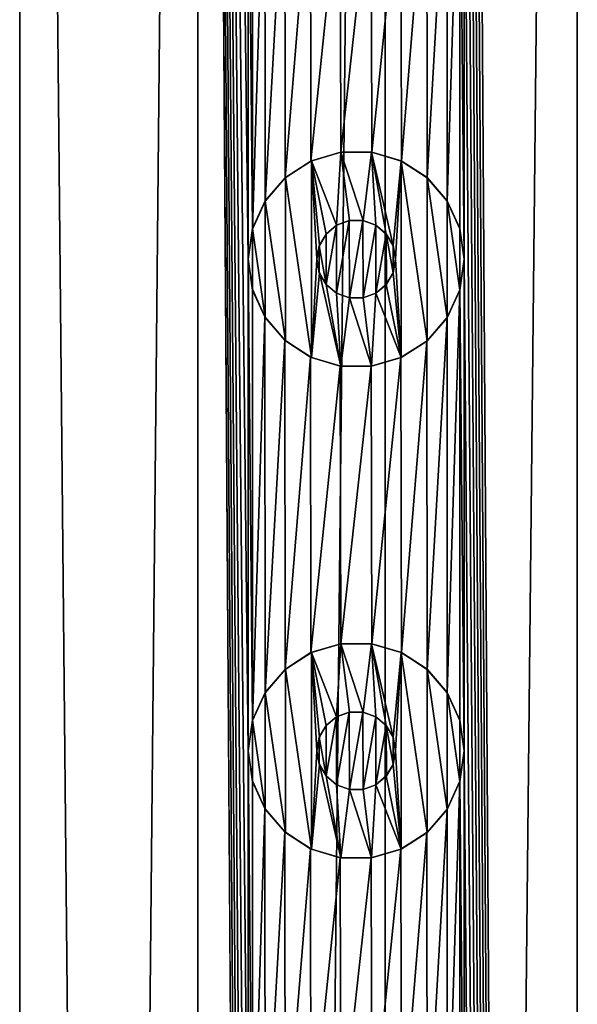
# Model space of a CAD drawing. Header units: millimetres. Extents: x -147 to 148, y -145 to 204.
# Tile 551 of 571: x -90.67 to -85, y 153.92 to 163.94. Entities that reach past the tile are written whole.
import ezdxf

# ---------------------------------------------------------------- set-up
doc = ezdxf.new("R2010")
doc.units = ezdxf.units.MM
doc.header["$LTSCALE"] = 26.699852
for name, color, linetype in [('1556', 7, 'CONTINUOUS'), ('1557', 7, 'CONTINUOUS'), ('1641', 7, 'CONTINUOUS'), ('1642', 7, 'CONTINUOUS'), ('1643', 7, 'CONTINUOUS'), ('1644', 7, 'CONTINUOUS'), ('1645', 7, 'CONTINUOUS'), ('1646', 7, 'CONTINUOUS'), ('1647', 7, 'CONTINUOUS'), ('1648', 7, 'CONTINUOUS'), ('1649', 7, 'CONTINUOUS'), ('1650', 7, 'CONTINUOUS')]:
    doc.layers.add(name, color=color, linetype=linetype)

msp = doc.modelspace()

# ---------------------------------------------------------------- linework, layer by layer
at = {"layer": '1556', "color": 7, "linetype": 'CONTINUOUS', "true_color": 0xd8d8d8}
for points in [[(-90.675, 203.7, 112.038), (-91.15, 191.5, 111.782), (-90.675, 17.3, 112.038), (-90.675, 203.7, 112.038)], [(-88.863, 203.7, 112.788), (-90.675, 203.7, 112.038), (-88.863, 17.3, 112.788), (-88.863, 203.7, 112.788)], [(-88.863, 17.3, 112.788), (-90.675, 203.7, 112.038), (-90.675, 17.3, 112.038), (-88.863, 17.3, 112.788)], [(-88.35, 161.5, 112.943), (-88.35, 166.5, 112.943), (-88.863, 203.7, 112.788), (-88.35, 161.5, 112.943)], [(-88.35, 156.5, 112.943), (-88.35, 161.5, 112.943), (-88.863, 203.7, 112.788), (-88.35, 156.5, 112.943)], [(-88.35, 151.5, 112.943), (-88.35, 156.5, 112.943), (-88.863, 203.7, 112.788), (-88.35, 151.5, 112.943)], [(-88.35, 146.5, 112.943), (-88.35, 151.5, 112.943), (-88.863, 203.7, 112.788), (-88.35, 146.5, 112.943)], [(-88.35, 141.5, 112.943), (-88.35, 146.5, 112.943), (-88.863, 203.7, 112.788), (-88.35, 141.5, 112.943)], [(-88.35, 136.5, 112.943), (-88.35, 141.5, 112.943), (-88.863, 203.7, 112.788), (-88.35, 136.5, 112.943)], [(-88.35, 131.5, 112.943), (-88.35, 136.5, 112.943), (-88.863, 203.7, 112.788), (-88.35, 131.5, 112.943)], [(-88.35, 126.5, 112.943), (-88.35, 131.5, 112.943), (-88.863, 203.7, 112.788), (-88.35, 126.5, 112.943)], [(-88.35, 126.5, 112.943), (-88.863, 203.7, 112.788), (-88.863, 17.3, 112.788), (-88.35, 126.5, 112.943)], [(-85, 203.7, 113.4), (-86.15, 191.5, 113.347), (-85, 17.3, 113.4), (-85, 203.7, 113.4)], [(-83.045, 17.3, 113.246), (-85, 203.7, 113.4), (-85, 17.3, 113.4), (-83.045, 17.3, 113.246)], [(-86.15, 191.5, 113.347), (-86.15, 186.5, 113.347), (-85, 17.3, 113.4), (-86.15, 191.5, 113.347)], [(-86.15, 186.5, 113.347), (-86.15, 181.5, 113.347), (-85, 17.3, 113.4), (-86.15, 186.5, 113.347)], [(-86.15, 181.5, 113.347), (-86.15, 176.5, 113.347), (-85, 17.3, 113.4), (-86.15, 181.5, 113.347)], [(-86.15, 176.5, 113.347), (-86.15, 171.5, 113.347), (-85, 17.3, 113.4), (-86.15, 176.5, 113.347)], [(-86.15, 171.5, 113.347), (-86.15, 166.5, 113.347), (-85, 17.3, 113.4), (-86.15, 171.5, 113.347)], [(-88.307, 166.195, 112.955), (-88.35, 166.5, 112.943), (-88.306, 161.807, 112.955), (-88.307, 166.195, 112.955)], [(-88.35, 166.5, 112.943), (-88.35, 161.5, 112.943), (-88.306, 161.807, 112.955), (-88.35, 166.5, 112.943)], [(-86.15, 166.5, 113.347), (-86.195, 166.19, 113.343), (-86.15, 161.5, 113.347), (-86.15, 166.5, 113.347)], [(-86.15, 166.5, 113.347), (-86.15, 161.5, 113.347), (-85, 17.3, 113.4), (-86.15, 166.5, 113.347)], [(-88.18, 165.913, 112.989), (-88.307, 166.195, 112.955), (-88.306, 161.807, 112.955), (-88.18, 165.913, 112.989)], [(-86.195, 166.19, 113.343), (-86.326, 165.904, 113.329), (-86.323, 162.091, 113.33), (-86.195, 166.19, 113.343)], [(-86.194, 161.808, 113.343), (-86.195, 166.19, 113.343), (-86.323, 162.091, 113.33), (-86.194, 161.808, 113.343)], [(-86.15, 161.5, 113.347), (-86.195, 166.19, 113.343), (-86.194, 161.808, 113.343), (-86.15, 161.5, 113.347)], [(-88.177, 162.091, 112.99), (-88.18, 165.913, 112.989), (-88.306, 161.807, 112.955), (-88.177, 162.091, 112.99)], [(-87.978, 165.676, 113.04), (-88.18, 165.913, 112.989), (-88.177, 162.091, 112.99), (-87.978, 165.676, 113.04)], [(-86.326, 165.904, 113.329), (-86.531, 165.667, 113.306), (-86.527, 162.328, 113.306), (-86.326, 165.904, 113.329)], [(-86.323, 162.091, 113.33), (-86.326, 165.904, 113.329), (-86.527, 162.328, 113.306), (-86.323, 162.091, 113.33)], [(-87.974, 162.328, 113.041), (-87.978, 165.676, 113.04), (-88.177, 162.091, 112.99), (-87.974, 162.328, 113.041)], [(-87.716, 165.504, 113.101), (-87.978, 165.676, 113.04), (-87.974, 162.328, 113.041), (-87.716, 165.504, 113.101)], [(-86.531, 165.667, 113.306), (-86.795, 165.499, 113.27), (-86.79, 162.499, 113.271), (-86.531, 165.667, 113.306)], [(-86.527, 162.328, 113.306), (-86.531, 165.667, 113.306), (-86.79, 162.499, 113.271), (-86.527, 162.328, 113.306)], [(-87.711, 162.498, 113.103), (-87.716, 165.504, 113.101), (-87.974, 162.328, 113.041), (-87.711, 162.498, 113.103)], [(-87.415, 165.412, 113.165), (-87.716, 165.504, 113.101), (-87.711, 162.498, 113.103), (-87.415, 165.412, 113.165)], [(-86.795, 165.499, 113.27), (-87.097, 165.411, 113.223), (-87.09, 162.588, 113.224), (-86.795, 165.499, 113.27)], [(-86.79, 162.499, 113.271), (-86.795, 165.499, 113.27), (-87.09, 162.588, 113.224), (-86.79, 162.499, 113.271)], [(-87.407, 162.589, 113.166), (-87.415, 165.412, 113.165), (-87.711, 162.498, 113.103), (-87.407, 162.589, 113.166)], [(-87.097, 165.411, 113.223), (-87.415, 165.412, 113.165), (-87.407, 162.589, 113.166), (-87.097, 165.411, 113.223)], [(-87.09, 162.588, 113.224), (-87.097, 165.411, 113.223), (-87.407, 162.589, 113.166), (-87.09, 162.588, 113.224)], [(-88.307, 161.195, 112.955), (-88.35, 161.5, 112.943), (-88.306, 156.807, 112.955), (-88.307, 161.195, 112.955)], [(-88.35, 161.5, 112.943), (-88.35, 156.5, 112.943), (-88.306, 156.807, 112.955), (-88.35, 161.5, 112.943)], [(-86.15, 161.5, 113.347), (-86.195, 161.19, 113.343), (-86.15, 156.5, 113.347), (-86.15, 161.5, 113.347)], [(-86.15, 161.5, 113.347), (-86.15, 156.5, 113.347), (-85, 17.3, 113.4), (-86.15, 161.5, 113.347)], [(-88.18, 160.913, 112.989), (-88.307, 161.195, 112.955), (-88.306, 156.807, 112.955), (-88.18, 160.913, 112.989)], [(-86.195, 161.19, 113.343), (-86.326, 160.904, 113.329), (-86.323, 157.091, 113.33), (-86.195, 161.19, 113.343)], [(-86.194, 156.808, 113.343), (-86.195, 161.19, 113.343), (-86.323, 157.091, 113.33), (-86.194, 156.808, 113.343)], [(-86.15, 156.5, 113.347), (-86.195, 161.19, 113.343), (-86.194, 156.808, 113.343), (-86.15, 156.5, 113.347)], [(-88.177, 157.091, 112.99), (-88.18, 160.913, 112.989), (-88.306, 156.807, 112.955), (-88.177, 157.091, 112.99)], [(-87.978, 160.676, 113.04), (-88.18, 160.913, 112.989), (-88.177, 157.091, 112.99), (-87.978, 160.676, 113.04)], [(-86.326, 160.904, 113.329), (-86.531, 160.667, 113.306), (-86.527, 157.328, 113.306), (-86.326, 160.904, 113.329)], [(-86.323, 157.091, 113.33), (-86.326, 160.904, 113.329), (-86.527, 157.328, 113.306), (-86.323, 157.091, 113.33)], [(-87.974, 157.328, 113.041), (-87.978, 160.676, 113.04), (-88.177, 157.091, 112.99), (-87.974, 157.328, 113.041)], [(-87.716, 160.504, 113.101), (-87.978, 160.676, 113.04), (-87.974, 157.328, 113.041), (-87.716, 160.504, 113.101)], [(-86.531, 160.667, 113.306), (-86.795, 160.499, 113.27), (-86.79, 157.499, 113.271), (-86.531, 160.667, 113.306)], [(-86.527, 157.328, 113.306), (-86.531, 160.667, 113.306), (-86.79, 157.499, 113.271), (-86.527, 157.328, 113.306)], [(-87.711, 157.498, 113.103), (-87.716, 160.504, 113.101), (-87.974, 157.328, 113.041), (-87.711, 157.498, 113.103)], [(-87.415, 160.412, 113.165), (-87.716, 160.504, 113.101), (-87.711, 157.498, 113.103), (-87.415, 160.412, 113.165)], [(-86.795, 160.499, 113.27), (-87.097, 160.411, 113.223), (-87.09, 157.588, 113.224), (-86.795, 160.499, 113.27)], [(-86.79, 157.499, 113.271), (-86.795, 160.499, 113.27), (-87.09, 157.588, 113.224), (-86.79, 157.499, 113.271)], [(-87.407, 157.589, 113.166), (-87.415, 160.412, 113.165), (-87.711, 157.498, 113.103), (-87.407, 157.589, 113.166)], [(-87.097, 160.411, 113.223), (-87.415, 160.412, 113.165), (-87.407, 157.589, 113.166), (-87.097, 160.411, 113.223)], [(-87.09, 157.588, 113.224), (-87.097, 160.411, 113.223), (-87.407, 157.589, 113.166), (-87.09, 157.588, 113.224)], [(-88.307, 156.195, 112.955), (-88.35, 156.5, 112.943), (-88.306, 151.807, 112.955), (-88.307, 156.195, 112.955)], [(-88.35, 156.5, 112.943), (-88.35, 151.5, 112.943), (-88.306, 151.807, 112.955), (-88.35, 156.5, 112.943)], [(-86.15, 156.5, 113.347), (-86.195, 156.19, 113.343), (-86.15, 151.5, 113.347), (-86.15, 156.5, 113.347)], [(-86.15, 156.5, 113.347), (-86.15, 151.5, 113.347), (-85, 17.3, 113.4), (-86.15, 156.5, 113.347)], [(-88.18, 155.913, 112.989), (-88.307, 156.195, 112.955), (-88.306, 151.807, 112.955), (-88.18, 155.913, 112.989)], [(-86.195, 156.19, 113.343), (-86.326, 155.904, 113.329), (-86.323, 152.091, 113.33), (-86.195, 156.19, 113.343)], [(-86.194, 151.808, 113.343), (-86.195, 156.19, 113.343), (-86.323, 152.091, 113.33), (-86.194, 151.808, 113.343)], [(-86.15, 151.5, 113.347), (-86.195, 156.19, 113.343), (-86.194, 151.808, 113.343), (-86.15, 151.5, 113.347)], [(-88.177, 152.091, 112.99), (-88.18, 155.913, 112.989), (-88.306, 151.807, 112.955), (-88.177, 152.091, 112.99)], [(-87.978, 155.676, 113.04), (-88.18, 155.913, 112.989), (-88.177, 152.091, 112.99), (-87.978, 155.676, 113.04)], [(-86.326, 155.904, 113.329), (-86.531, 155.667, 113.306), (-86.527, 152.328, 113.306), (-86.326, 155.904, 113.329)], [(-86.323, 152.091, 113.33), (-86.326, 155.904, 113.329), (-86.527, 152.328, 113.306), (-86.323, 152.091, 113.33)], [(-87.974, 152.328, 113.041), (-87.978, 155.676, 113.04), (-88.177, 152.091, 112.99), (-87.974, 152.328, 113.041)], [(-87.716, 155.504, 113.101), (-87.978, 155.676, 113.04), (-87.974, 152.328, 113.041), (-87.716, 155.504, 113.101)], [(-86.531, 155.667, 113.306), (-86.795, 155.499, 113.27), (-86.79, 152.499, 113.271), (-86.531, 155.667, 113.306)], [(-86.527, 152.328, 113.306), (-86.531, 155.667, 113.306), (-86.79, 152.499, 113.271), (-86.527, 152.328, 113.306)], [(-87.711, 152.498, 113.103), (-87.716, 155.504, 113.101), (-87.974, 152.328, 113.041), (-87.711, 152.498, 113.103)], [(-87.415, 155.412, 113.165), (-87.716, 155.504, 113.101), (-87.711, 152.498, 113.103), (-87.415, 155.412, 113.165)], [(-86.795, 155.499, 113.27), (-87.097, 155.411, 113.223), (-87.09, 152.588, 113.224), (-86.795, 155.499, 113.27)], [(-86.79, 152.499, 113.271), (-86.795, 155.499, 113.27), (-87.09, 152.588, 113.224), (-86.79, 152.499, 113.271)], [(-87.407, 152.589, 113.166), (-87.415, 155.412, 113.165), (-87.711, 152.498, 113.103), (-87.407, 152.589, 113.166)], [(-87.097, 155.411, 113.223), (-87.415, 155.412, 113.165), (-87.407, 152.589, 113.166), (-87.097, 155.411, 113.223)], [(-87.09, 152.588, 113.224), (-87.097, 155.411, 113.223), (-87.407, 152.589, 113.166), (-87.09, 152.588, 113.224)]]:
    msp.add_3dface(points, dxfattribs=at)
at = {"layer": '1557', "color": 7, "linetype": 'CONTINUOUS', "true_color": 0xd8d8d8}
for points in [[(-92.347, 203.7, 90.787), (-90.675, 203.7, 89.762), (-92.347, 17.3, 90.787), (-92.347, 203.7, 90.787)], [(-92.347, 17.3, 90.787), (-90.675, 203.7, 89.762), (-90.675, 17.3, 89.762), (-92.347, 17.3, 90.787)], [(-90.675, 203.7, 89.762), (-88.863, 203.7, 89.012), (-90.675, 17.3, 89.762), (-90.675, 203.7, 89.762)], [(-90.675, 17.3, 89.762), (-88.863, 203.7, 89.012), (-88.863, 17.3, 89.012), (-90.675, 17.3, 89.762)], [(-88.863, 203.7, 89.012), (-86.955, 203.7, 88.554), (-88.863, 17.3, 89.012), (-88.863, 203.7, 89.012)], [(-88.863, 17.3, 89.012), (-86.955, 203.7, 88.554), (-86.955, 17.3, 88.554), (-88.863, 17.3, 89.012)], [(-86.955, 203.7, 88.554), (-85, 203.7, 88.4), (-86.955, 17.3, 88.554), (-86.955, 203.7, 88.554)], [(-86.955, 17.3, 88.554), (-85, 203.7, 88.4), (-85, 17.3, 88.4), (-86.955, 17.3, 88.554)], [(-87.322, 161.893, 113.183), (-87.452, 161.845, 113.157), (-87.45, 161.154, 113.157), (-87.322, 161.893, 113.183)], [(-87.319, 161.106, 113.183), (-87.322, 161.893, 113.183), (-87.45, 161.154, 113.157), (-87.319, 161.106, 113.183)], [(-87.182, 161.894, 113.208), (-87.322, 161.893, 113.183), (-87.319, 161.106, 113.183), (-87.182, 161.894, 113.208)], [(-87.179, 161.106, 113.209), (-87.182, 161.894, 113.208), (-87.319, 161.106, 113.183), (-87.179, 161.106, 113.209)], [(-87.05, 161.846, 113.231), (-87.182, 161.894, 113.208), (-87.179, 161.106, 113.209), (-87.05, 161.846, 113.231)], [(-87.557, 161.756, 113.136), (-87.626, 161.637, 113.121), (-87.557, 161.244, 113.136), (-87.557, 161.756, 113.136)], [(-87.452, 161.845, 113.157), (-87.557, 161.756, 113.136), (-87.557, 161.244, 113.136), (-87.452, 161.845, 113.157)], [(-87.45, 161.154, 113.157), (-87.452, 161.845, 113.157), (-87.557, 161.244, 113.136), (-87.45, 161.154, 113.157)], [(-87.049, 161.155, 113.231), (-87.05, 161.846, 113.231), (-87.179, 161.106, 113.209), (-87.049, 161.155, 113.231)], [(-86.944, 161.757, 113.248), (-87.05, 161.846, 113.231), (-87.049, 161.155, 113.231), (-86.944, 161.757, 113.248)], [(-86.943, 161.244, 113.248), (-86.944, 161.757, 113.248), (-87.049, 161.155, 113.231), (-86.943, 161.244, 113.248)], [(-86.874, 161.637, 113.259), (-86.944, 161.757, 113.248), (-86.874, 161.363, 113.259), (-86.874, 161.637, 113.259)], [(-86.874, 161.363, 113.259), (-86.944, 161.757, 113.248), (-86.943, 161.244, 113.248), (-86.874, 161.363, 113.259)], [(-87.626, 161.637, 113.121), (-87.65, 161.5, 113.116), (-87.626, 161.363, 113.121), (-87.626, 161.637, 113.121)], [(-87.557, 161.244, 113.136), (-87.626, 161.637, 113.121), (-87.626, 161.363, 113.121), (-87.557, 161.244, 113.136)], [(-86.85, 161.5, 113.262), (-86.874, 161.637, 113.259), (-86.874, 161.363, 113.259), (-86.85, 161.5, 113.262)], [(-87.322, 156.893, 113.183), (-87.452, 156.845, 113.157), (-87.45, 156.154, 113.157), (-87.322, 156.893, 113.183)], [(-87.319, 156.106, 113.183), (-87.322, 156.893, 113.183), (-87.45, 156.154, 113.157), (-87.319, 156.106, 113.183)], [(-87.182, 156.894, 113.208), (-87.322, 156.893, 113.183), (-87.319, 156.106, 113.183), (-87.182, 156.894, 113.208)], [(-87.179, 156.106, 113.209), (-87.182, 156.894, 113.208), (-87.319, 156.106, 113.183), (-87.179, 156.106, 113.209)], [(-87.05, 156.846, 113.231), (-87.182, 156.894, 113.208), (-87.179, 156.106, 113.209), (-87.05, 156.846, 113.231)], [(-87.557, 156.756, 113.136), (-87.626, 156.637, 113.121), (-87.557, 156.244, 113.136), (-87.557, 156.756, 113.136)], [(-87.452, 156.845, 113.157), (-87.557, 156.756, 113.136), (-87.557, 156.244, 113.136), (-87.452, 156.845, 113.157)], [(-87.45, 156.154, 113.157), (-87.452, 156.845, 113.157), (-87.557, 156.244, 113.136), (-87.45, 156.154, 113.157)], [(-87.049, 156.155, 113.231), (-87.05, 156.846, 113.231), (-87.179, 156.106, 113.209), (-87.049, 156.155, 113.231)], [(-86.944, 156.757, 113.248), (-87.05, 156.846, 113.231), (-87.049, 156.155, 113.231), (-86.944, 156.757, 113.248)], [(-86.943, 156.244, 113.248), (-86.944, 156.757, 113.248), (-87.049, 156.155, 113.231), (-86.943, 156.244, 113.248)], [(-86.874, 156.637, 113.259), (-86.944, 156.757, 113.248), (-86.874, 156.363, 113.259), (-86.874, 156.637, 113.259)], [(-86.874, 156.363, 113.259), (-86.944, 156.757, 113.248), (-86.943, 156.244, 113.248), (-86.874, 156.363, 113.259)], [(-87.626, 156.637, 113.121), (-87.65, 156.5, 113.116), (-87.626, 156.363, 113.121), (-87.626, 156.637, 113.121)], [(-87.557, 156.244, 113.136), (-87.626, 156.637, 113.121), (-87.626, 156.363, 113.121), (-87.557, 156.244, 113.136)], [(-86.85, 156.5, 113.262), (-86.874, 156.637, 113.259), (-86.874, 156.363, 113.259), (-86.85, 156.5, 113.262)]]:
    msp.add_3dface(points, dxfattribs=at)
at = {"layer": '1641', "color": 7, "linetype": 'CONTINUOUS', "true_color": 0xd8d8d8}
for points in [[(-87.406, 162.588, 114.4), (-87.706, 162.501, 114.4), (-87.45, 161.846, 114.4), (-87.406, 162.588, 114.4)], [(-87.319, 161.894, 114.4), (-87.406, 162.588, 114.4), (-87.45, 161.846, 114.4), (-87.319, 161.894, 114.4)], [(-87.094, 162.588, 114.4), (-87.406, 162.588, 114.4), (-87.181, 161.894, 114.4), (-87.094, 162.588, 114.4)], [(-87.181, 161.894, 114.4), (-87.406, 162.588, 114.4), (-87.319, 161.894, 114.4), (-87.181, 161.894, 114.4)], [(-87.05, 161.846, 114.4), (-87.094, 162.588, 114.4), (-87.181, 161.894, 114.4), (-87.05, 161.846, 114.4)], [(-86.794, 162.501, 114.4), (-87.094, 162.588, 114.4), (-86.875, 161.639, 114.4), (-86.794, 162.501, 114.4)], [(-86.875, 161.639, 114.4), (-87.094, 162.588, 114.4), (-86.944, 161.756, 114.4), (-86.875, 161.639, 114.4)], [(-86.944, 161.756, 114.4), (-87.094, 162.588, 114.4), (-87.05, 161.846, 114.4), (-86.944, 161.756, 114.4)], [(-87.706, 162.501, 114.4), (-87.971, 162.33, 114.4), (-87.706, 160.499, 114.4), (-87.706, 162.501, 114.4)], [(-87.706, 162.501, 114.4), (-87.706, 160.499, 114.4), (-87.65, 161.5, 114.4), (-87.706, 162.501, 114.4)], [(-87.706, 162.501, 114.4), (-87.65, 161.5, 114.4), (-87.625, 161.639, 114.4), (-87.706, 162.501, 114.4)], [(-87.45, 161.846, 114.4), (-87.706, 162.501, 114.4), (-87.556, 161.756, 114.4), (-87.45, 161.846, 114.4)], [(-87.556, 161.756, 114.4), (-87.706, 162.501, 114.4), (-87.625, 161.639, 114.4), (-87.556, 161.756, 114.4)], [(-86.85, 161.5, 114.4), (-86.794, 162.501, 114.4), (-86.875, 161.639, 114.4), (-86.85, 161.5, 114.4)], [(-86.794, 160.499, 114.4), (-86.794, 162.501, 114.4), (-86.85, 161.5, 114.4), (-86.794, 160.499, 114.4)], [(-86.529, 162.33, 114.4), (-86.794, 162.501, 114.4), (-86.529, 160.67, 114.4), (-86.529, 162.33, 114.4)], [(-86.529, 160.67, 114.4), (-86.794, 162.501, 114.4), (-86.794, 160.499, 114.4), (-86.529, 160.67, 114.4)], [(-87.971, 162.33, 114.4), (-88.175, 162.094, 114.4), (-87.971, 160.67, 114.4), (-87.971, 162.33, 114.4)], [(-87.706, 160.499, 114.4), (-87.971, 162.33, 114.4), (-87.971, 160.67, 114.4), (-87.706, 160.499, 114.4)], [(-86.325, 162.094, 114.4), (-86.529, 162.33, 114.4), (-86.325, 160.906, 114.4), (-86.325, 162.094, 114.4)], [(-86.325, 160.906, 114.4), (-86.529, 162.33, 114.4), (-86.529, 160.67, 114.4), (-86.325, 160.906, 114.4)], [(-88.175, 162.094, 114.4), (-88.304, 161.813, 114.4), (-88.175, 160.906, 114.4), (-88.175, 162.094, 114.4)], [(-87.971, 160.67, 114.4), (-88.175, 162.094, 114.4), (-88.175, 160.906, 114.4), (-87.971, 160.67, 114.4)], [(-86.196, 161.813, 114.4), (-86.325, 162.094, 114.4), (-86.196, 161.187, 114.4), (-86.196, 161.813, 114.4)], [(-86.196, 161.187, 114.4), (-86.325, 162.094, 114.4), (-86.325, 160.906, 114.4), (-86.196, 161.187, 114.4)], [(-88.304, 161.813, 114.4), (-88.35, 161.5, 114.4), (-88.304, 161.187, 114.4), (-88.304, 161.813, 114.4)], [(-88.175, 160.906, 114.4), (-88.304, 161.813, 114.4), (-88.304, 161.187, 114.4), (-88.175, 160.906, 114.4)], [(-86.15, 161.5, 114.4), (-86.196, 161.813, 114.4), (-86.196, 161.187, 114.4), (-86.15, 161.5, 114.4)], [(-87.65, 161.5, 114.4), (-87.706, 160.499, 114.4), (-87.625, 161.361, 114.4), (-87.65, 161.5, 114.4)], [(-86.875, 161.361, 114.4), (-86.794, 160.499, 114.4), (-86.85, 161.5, 114.4), (-86.875, 161.361, 114.4)], [(-87.706, 160.499, 114.4), (-87.406, 160.412, 114.4), (-87.625, 161.361, 114.4), (-87.706, 160.499, 114.4)], [(-87.625, 161.361, 114.4), (-87.406, 160.412, 114.4), (-87.556, 161.244, 114.4), (-87.625, 161.361, 114.4)], [(-86.944, 161.244, 114.4), (-86.794, 160.499, 114.4), (-86.875, 161.361, 114.4), (-86.944, 161.244, 114.4)], [(-87.556, 161.244, 114.4), (-87.406, 160.412, 114.4), (-87.45, 161.154, 114.4), (-87.556, 161.244, 114.4)], [(-87.05, 161.154, 114.4), (-86.794, 160.499, 114.4), (-86.944, 161.244, 114.4), (-87.05, 161.154, 114.4)], [(-87.45, 161.154, 114.4), (-87.406, 160.412, 114.4), (-87.319, 161.106, 114.4), (-87.45, 161.154, 114.4)], [(-87.406, 160.412, 114.4), (-87.094, 160.412, 114.4), (-87.319, 161.106, 114.4), (-87.406, 160.412, 114.4)], [(-87.319, 161.106, 114.4), (-87.094, 160.412, 114.4), (-87.181, 161.106, 114.4), (-87.319, 161.106, 114.4)], [(-87.181, 161.106, 114.4), (-87.094, 160.412, 114.4), (-87.05, 161.154, 114.4), (-87.181, 161.106, 114.4)], [(-87.094, 160.412, 114.4), (-86.794, 160.499, 114.4), (-87.05, 161.154, 114.4), (-87.094, 160.412, 114.4)]]:
    msp.add_3dface(points, dxfattribs=at)
at = {"layer": '1642', "color": 7, "linetype": 'CONTINUOUS', "true_color": 0xd8d8d8}
for points in [[(-88.35, 161.5, 112.943), (-88.307, 161.195, 112.955), (-88.35, 161.5, 114.4), (-88.35, 161.5, 112.943)], [(-88.35, 161.5, 114.4), (-88.307, 161.195, 112.955), (-88.304, 161.187, 114.4), (-88.35, 161.5, 114.4)], [(-86.195, 161.19, 113.343), (-86.15, 161.5, 113.347), (-86.196, 161.187, 114.4), (-86.195, 161.19, 113.343)], [(-86.15, 161.5, 113.347), (-86.15, 161.5, 114.4), (-86.196, 161.187, 114.4), (-86.15, 161.5, 113.347)], [(-88.307, 161.195, 112.955), (-88.18, 160.913, 112.989), (-88.304, 161.187, 114.4), (-88.307, 161.195, 112.955)], [(-88.18, 160.913, 112.989), (-88.175, 160.906, 114.4), (-88.304, 161.187, 114.4), (-88.18, 160.913, 112.989)], [(-86.326, 160.904, 113.329), (-86.195, 161.19, 113.343), (-86.325, 160.906, 114.4), (-86.326, 160.904, 113.329)], [(-86.195, 161.19, 113.343), (-86.196, 161.187, 114.4), (-86.325, 160.906, 114.4), (-86.195, 161.19, 113.343)], [(-88.18, 160.913, 112.989), (-87.978, 160.676, 113.04), (-88.175, 160.906, 114.4), (-88.18, 160.913, 112.989)], [(-87.978, 160.676, 113.04), (-87.971, 160.67, 114.4), (-88.175, 160.906, 114.4), (-87.978, 160.676, 113.04)], [(-86.531, 160.667, 113.306), (-86.326, 160.904, 113.329), (-86.529, 160.67, 114.4), (-86.531, 160.667, 113.306)], [(-86.326, 160.904, 113.329), (-86.325, 160.906, 114.4), (-86.529, 160.67, 114.4), (-86.326, 160.904, 113.329)], [(-87.978, 160.676, 113.04), (-87.716, 160.504, 113.101), (-87.971, 160.67, 114.4), (-87.978, 160.676, 113.04)], [(-87.716, 160.504, 113.101), (-87.706, 160.499, 114.4), (-87.971, 160.67, 114.4), (-87.716, 160.504, 113.101)], [(-86.795, 160.499, 113.27), (-86.531, 160.667, 113.306), (-86.794, 160.499, 114.4), (-86.795, 160.499, 113.27)], [(-86.531, 160.667, 113.306), (-86.529, 160.67, 114.4), (-86.794, 160.499, 114.4), (-86.531, 160.667, 113.306)], [(-87.716, 160.504, 113.101), (-87.415, 160.412, 113.165), (-87.706, 160.499, 114.4), (-87.716, 160.504, 113.101)], [(-87.415, 160.412, 113.165), (-87.406, 160.412, 114.4), (-87.706, 160.499, 114.4), (-87.415, 160.412, 113.165)], [(-87.097, 160.411, 113.223), (-86.795, 160.499, 113.27), (-87.094, 160.412, 114.4), (-87.097, 160.411, 113.223)], [(-86.795, 160.499, 113.27), (-86.794, 160.499, 114.4), (-87.094, 160.412, 114.4), (-86.795, 160.499, 113.27)], [(-87.415, 160.412, 113.165), (-87.097, 160.411, 113.223), (-87.406, 160.412, 114.4), (-87.415, 160.412, 113.165)], [(-87.097, 160.411, 113.223), (-87.094, 160.412, 114.4), (-87.406, 160.412, 114.4), (-87.097, 160.411, 113.223)]]:
    msp.add_3dface(points, dxfattribs=at)
at = {"layer": '1643', "color": 7, "linetype": 'CONTINUOUS', "true_color": 0xd8d8d8}
for points in [[(-87.407, 162.589, 113.166), (-87.711, 162.498, 113.103), (-87.706, 162.501, 114.4), (-87.407, 162.589, 113.166)], [(-87.407, 162.589, 113.166), (-87.706, 162.501, 114.4), (-87.406, 162.588, 114.4), (-87.407, 162.589, 113.166)], [(-87.09, 162.588, 113.224), (-87.407, 162.589, 113.166), (-87.094, 162.588, 114.4), (-87.09, 162.588, 113.224)], [(-87.407, 162.589, 113.166), (-87.406, 162.588, 114.4), (-87.094, 162.588, 114.4), (-87.407, 162.589, 113.166)], [(-87.09, 162.588, 113.224), (-87.094, 162.588, 114.4), (-86.794, 162.501, 114.4), (-87.09, 162.588, 113.224)], [(-86.79, 162.499, 113.271), (-87.09, 162.588, 113.224), (-86.794, 162.501, 114.4), (-86.79, 162.499, 113.271)], [(-87.711, 162.498, 113.103), (-87.974, 162.328, 113.041), (-87.971, 162.33, 114.4), (-87.711, 162.498, 113.103)], [(-87.711, 162.498, 113.103), (-87.971, 162.33, 114.4), (-87.706, 162.501, 114.4), (-87.711, 162.498, 113.103)], [(-86.79, 162.499, 113.271), (-86.794, 162.501, 114.4), (-86.529, 162.33, 114.4), (-86.79, 162.499, 113.271)], [(-86.527, 162.328, 113.306), (-86.79, 162.499, 113.271), (-86.529, 162.33, 114.4), (-86.527, 162.328, 113.306)], [(-87.974, 162.328, 113.041), (-88.177, 162.091, 112.99), (-88.175, 162.094, 114.4), (-87.974, 162.328, 113.041)], [(-87.974, 162.328, 113.041), (-88.175, 162.094, 114.4), (-87.971, 162.33, 114.4), (-87.974, 162.328, 113.041)], [(-86.527, 162.328, 113.306), (-86.529, 162.33, 114.4), (-86.325, 162.094, 114.4), (-86.527, 162.328, 113.306)], [(-86.323, 162.091, 113.33), (-86.527, 162.328, 113.306), (-86.325, 162.094, 114.4), (-86.323, 162.091, 113.33)], [(-88.177, 162.091, 112.99), (-88.306, 161.807, 112.955), (-88.304, 161.813, 114.4), (-88.177, 162.091, 112.99)], [(-88.177, 162.091, 112.99), (-88.304, 161.813, 114.4), (-88.175, 162.094, 114.4), (-88.177, 162.091, 112.99)], [(-86.323, 162.091, 113.33), (-86.325, 162.094, 114.4), (-86.196, 161.813, 114.4), (-86.323, 162.091, 113.33)], [(-86.194, 161.808, 113.343), (-86.323, 162.091, 113.33), (-86.196, 161.813, 114.4), (-86.194, 161.808, 113.343)], [(-88.306, 161.807, 112.955), (-88.35, 161.5, 112.943), (-88.304, 161.813, 114.4), (-88.306, 161.807, 112.955)], [(-88.35, 161.5, 112.943), (-88.35, 161.5, 114.4), (-88.304, 161.813, 114.4), (-88.35, 161.5, 112.943)], [(-86.194, 161.808, 113.343), (-86.196, 161.813, 114.4), (-86.15, 161.5, 114.4), (-86.194, 161.808, 113.343)], [(-86.15, 161.5, 113.347), (-86.194, 161.808, 113.343), (-86.15, 161.5, 114.4), (-86.15, 161.5, 113.347)]]:
    msp.add_3dface(points, dxfattribs=at)
at = {"layer": '1644', "color": 7, "linetype": 'CONTINUOUS', "true_color": 0xd8d8d8}
for points in [[(-87.452, 161.845, 113.157), (-87.322, 161.893, 113.183), (-87.45, 161.846, 114.4), (-87.452, 161.845, 113.157)], [(-87.322, 161.893, 113.183), (-87.319, 161.894, 114.4), (-87.45, 161.846, 114.4), (-87.322, 161.893, 113.183)], [(-87.322, 161.893, 113.183), (-87.182, 161.894, 113.208), (-87.319, 161.894, 114.4), (-87.322, 161.893, 113.183)], [(-87.182, 161.894, 113.208), (-87.181, 161.894, 114.4), (-87.319, 161.894, 114.4), (-87.182, 161.894, 113.208)], [(-87.182, 161.894, 113.208), (-87.05, 161.846, 113.231), (-87.181, 161.894, 114.4), (-87.182, 161.894, 113.208)], [(-87.05, 161.846, 113.231), (-87.05, 161.846, 114.4), (-87.181, 161.894, 114.4), (-87.05, 161.846, 113.231)], [(-87.626, 161.637, 113.121), (-87.557, 161.756, 113.136), (-87.625, 161.639, 114.4), (-87.626, 161.637, 113.121)], [(-87.557, 161.756, 113.136), (-87.556, 161.756, 114.4), (-87.625, 161.639, 114.4), (-87.557, 161.756, 113.136)], [(-87.557, 161.756, 113.136), (-87.452, 161.845, 113.157), (-87.556, 161.756, 114.4), (-87.557, 161.756, 113.136)], [(-87.452, 161.845, 113.157), (-87.45, 161.846, 114.4), (-87.556, 161.756, 114.4), (-87.452, 161.845, 113.157)], [(-87.05, 161.846, 113.231), (-86.944, 161.757, 113.248), (-87.05, 161.846, 114.4), (-87.05, 161.846, 113.231)], [(-86.944, 161.757, 113.248), (-86.944, 161.756, 114.4), (-87.05, 161.846, 114.4), (-86.944, 161.757, 113.248)], [(-86.944, 161.757, 113.248), (-86.874, 161.637, 113.259), (-86.875, 161.639, 114.4), (-86.944, 161.757, 113.248)], [(-86.944, 161.757, 113.248), (-86.875, 161.639, 114.4), (-86.944, 161.756, 114.4), (-86.944, 161.757, 113.248)], [(-87.65, 161.5, 114.4), (-87.626, 161.637, 113.121), (-87.625, 161.639, 114.4), (-87.65, 161.5, 114.4)], [(-87.65, 161.5, 113.116), (-87.626, 161.637, 113.121), (-87.65, 161.5, 114.4), (-87.65, 161.5, 113.116)], [(-86.874, 161.637, 113.259), (-86.85, 161.5, 113.262), (-86.875, 161.639, 114.4), (-86.874, 161.637, 113.259)], [(-86.85, 161.5, 113.262), (-86.85, 161.5, 114.4), (-86.875, 161.639, 114.4), (-86.85, 161.5, 113.262)]]:
    msp.add_3dface(points, dxfattribs=at)
at = {"layer": '1645', "color": 7, "linetype": 'CONTINUOUS', "true_color": 0xd8d8d8}
for points in [[(-87.626, 161.363, 113.121), (-87.65, 161.5, 113.116), (-87.625, 161.361, 114.4), (-87.626, 161.363, 113.121)], [(-87.65, 161.5, 113.116), (-87.65, 161.5, 114.4), (-87.625, 161.361, 114.4), (-87.65, 161.5, 113.116)], [(-86.874, 161.363, 113.259), (-86.875, 161.361, 114.4), (-86.85, 161.5, 114.4), (-86.874, 161.363, 113.259)], [(-86.85, 161.5, 113.262), (-86.874, 161.363, 113.259), (-86.85, 161.5, 114.4), (-86.85, 161.5, 113.262)], [(-87.557, 161.244, 113.136), (-87.626, 161.363, 113.121), (-87.625, 161.361, 114.4), (-87.557, 161.244, 113.136)], [(-87.557, 161.244, 113.136), (-87.625, 161.361, 114.4), (-87.556, 161.244, 114.4), (-87.557, 161.244, 113.136)], [(-86.943, 161.244, 113.248), (-86.944, 161.244, 114.4), (-86.875, 161.361, 114.4), (-86.943, 161.244, 113.248)], [(-86.874, 161.363, 113.259), (-86.943, 161.244, 113.248), (-86.875, 161.361, 114.4), (-86.874, 161.363, 113.259)], [(-87.45, 161.154, 113.157), (-87.557, 161.244, 113.136), (-87.556, 161.244, 114.4), (-87.45, 161.154, 113.157)], [(-87.45, 161.154, 113.157), (-87.556, 161.244, 114.4), (-87.45, 161.154, 114.4), (-87.45, 161.154, 113.157)], [(-87.049, 161.155, 113.231), (-87.179, 161.106, 113.209), (-87.05, 161.154, 114.4), (-87.049, 161.155, 113.231)], [(-87.049, 161.155, 113.231), (-87.05, 161.154, 114.4), (-86.944, 161.244, 114.4), (-87.049, 161.155, 113.231)], [(-86.943, 161.244, 113.248), (-87.049, 161.155, 113.231), (-86.944, 161.244, 114.4), (-86.943, 161.244, 113.248)], [(-87.319, 161.106, 113.183), (-87.45, 161.154, 113.157), (-87.319, 161.106, 114.4), (-87.319, 161.106, 113.183)], [(-87.45, 161.154, 113.157), (-87.45, 161.154, 114.4), (-87.319, 161.106, 114.4), (-87.45, 161.154, 113.157)], [(-87.179, 161.106, 113.209), (-87.319, 161.106, 113.183), (-87.181, 161.106, 114.4), (-87.179, 161.106, 113.209)], [(-87.319, 161.106, 113.183), (-87.319, 161.106, 114.4), (-87.181, 161.106, 114.4), (-87.319, 161.106, 113.183)], [(-87.179, 161.106, 113.209), (-87.181, 161.106, 114.4), (-87.05, 161.154, 114.4), (-87.179, 161.106, 113.209)]]:
    msp.add_3dface(points, dxfattribs=at)
at = {"layer": '1646', "color": 7, "linetype": 'CONTINUOUS', "true_color": 0xd8d8d8}
for points in [[(-87.406, 157.588, 114.4), (-87.706, 157.501, 114.4), (-87.45, 156.846, 114.4), (-87.406, 157.588, 114.4)], [(-87.319, 156.894, 114.4), (-87.406, 157.588, 114.4), (-87.45, 156.846, 114.4), (-87.319, 156.894, 114.4)], [(-87.094, 157.588, 114.4), (-87.406, 157.588, 114.4), (-87.181, 156.894, 114.4), (-87.094, 157.588, 114.4)], [(-87.181, 156.894, 114.4), (-87.406, 157.588, 114.4), (-87.319, 156.894, 114.4), (-87.181, 156.894, 114.4)], [(-87.05, 156.846, 114.4), (-87.094, 157.588, 114.4), (-87.181, 156.894, 114.4), (-87.05, 156.846, 114.4)], [(-86.794, 157.501, 114.4), (-87.094, 157.588, 114.4), (-86.875, 156.639, 114.4), (-86.794, 157.501, 114.4)], [(-86.875, 156.639, 114.4), (-87.094, 157.588, 114.4), (-86.944, 156.756, 114.4), (-86.875, 156.639, 114.4)], [(-86.944, 156.756, 114.4), (-87.094, 157.588, 114.4), (-87.05, 156.846, 114.4), (-86.944, 156.756, 114.4)], [(-87.706, 157.501, 114.4), (-87.971, 157.33, 114.4), (-87.706, 155.499, 114.4), (-87.706, 157.501, 114.4)], [(-87.706, 157.501, 114.4), (-87.706, 155.499, 114.4), (-87.65, 156.5, 114.4), (-87.706, 157.501, 114.4)], [(-87.706, 157.501, 114.4), (-87.65, 156.5, 114.4), (-87.625, 156.639, 114.4), (-87.706, 157.501, 114.4)], [(-87.45, 156.846, 114.4), (-87.706, 157.501, 114.4), (-87.556, 156.756, 114.4), (-87.45, 156.846, 114.4)], [(-87.556, 156.756, 114.4), (-87.706, 157.501, 114.4), (-87.625, 156.639, 114.4), (-87.556, 156.756, 114.4)], [(-86.85, 156.5, 114.4), (-86.794, 157.501, 114.4), (-86.875, 156.639, 114.4), (-86.85, 156.5, 114.4)], [(-86.794, 155.499, 114.4), (-86.794, 157.501, 114.4), (-86.85, 156.5, 114.4), (-86.794, 155.499, 114.4)], [(-86.529, 157.33, 114.4), (-86.794, 157.501, 114.4), (-86.529, 155.67, 114.4), (-86.529, 157.33, 114.4)], [(-86.529, 155.67, 114.4), (-86.794, 157.501, 114.4), (-86.794, 155.499, 114.4), (-86.529, 155.67, 114.4)], [(-87.971, 157.33, 114.4), (-88.175, 157.094, 114.4), (-87.971, 155.67, 114.4), (-87.971, 157.33, 114.4)], [(-87.706, 155.499, 114.4), (-87.971, 157.33, 114.4), (-87.971, 155.67, 114.4), (-87.706, 155.499, 114.4)], [(-86.325, 157.094, 114.4), (-86.529, 157.33, 114.4), (-86.325, 155.906, 114.4), (-86.325, 157.094, 114.4)], [(-86.325, 155.906, 114.4), (-86.529, 157.33, 114.4), (-86.529, 155.67, 114.4), (-86.325, 155.906, 114.4)], [(-88.175, 157.094, 114.4), (-88.304, 156.813, 114.4), (-88.175, 155.906, 114.4), (-88.175, 157.094, 114.4)], [(-87.971, 155.67, 114.4), (-88.175, 157.094, 114.4), (-88.175, 155.906, 114.4), (-87.971, 155.67, 114.4)], [(-86.196, 156.813, 114.4), (-86.325, 157.094, 114.4), (-86.196, 156.187, 114.4), (-86.196, 156.813, 114.4)], [(-86.196, 156.187, 114.4), (-86.325, 157.094, 114.4), (-86.325, 155.906, 114.4), (-86.196, 156.187, 114.4)], [(-88.304, 156.813, 114.4), (-88.35, 156.5, 114.4), (-88.304, 156.187, 114.4), (-88.304, 156.813, 114.4)], [(-88.175, 155.906, 114.4), (-88.304, 156.813, 114.4), (-88.304, 156.187, 114.4), (-88.175, 155.906, 114.4)], [(-86.15, 156.5, 114.4), (-86.196, 156.813, 114.4), (-86.196, 156.187, 114.4), (-86.15, 156.5, 114.4)], [(-87.65, 156.5, 114.4), (-87.706, 155.499, 114.4), (-87.625, 156.361, 114.4), (-87.65, 156.5, 114.4)], [(-86.875, 156.361, 114.4), (-86.794, 155.499, 114.4), (-86.85, 156.5, 114.4), (-86.875, 156.361, 114.4)], [(-87.706, 155.499, 114.4), (-87.406, 155.412, 114.4), (-87.625, 156.361, 114.4), (-87.706, 155.499, 114.4)], [(-87.625, 156.361, 114.4), (-87.406, 155.412, 114.4), (-87.556, 156.244, 114.4), (-87.625, 156.361, 114.4)], [(-86.944, 156.244, 114.4), (-86.794, 155.499, 114.4), (-86.875, 156.361, 114.4), (-86.944, 156.244, 114.4)], [(-87.556, 156.244, 114.4), (-87.406, 155.412, 114.4), (-87.45, 156.154, 114.4), (-87.556, 156.244, 114.4)], [(-87.45, 156.154, 114.4), (-87.406, 155.412, 114.4), (-87.319, 156.106, 114.4), (-87.45, 156.154, 114.4)], [(-87.181, 156.106, 114.4), (-87.094, 155.412, 114.4), (-87.05, 156.154, 114.4), (-87.181, 156.106, 114.4)], [(-87.094, 155.412, 114.4), (-86.794, 155.499, 114.4), (-87.05, 156.154, 114.4), (-87.094, 155.412, 114.4)], [(-87.05, 156.154, 114.4), (-86.794, 155.499, 114.4), (-86.944, 156.244, 114.4), (-87.05, 156.154, 114.4)], [(-87.406, 155.412, 114.4), (-87.094, 155.412, 114.4), (-87.319, 156.106, 114.4), (-87.406, 155.412, 114.4)], [(-87.319, 156.106, 114.4), (-87.094, 155.412, 114.4), (-87.181, 156.106, 114.4), (-87.319, 156.106, 114.4)]]:
    msp.add_3dface(points, dxfattribs=at)
at = {"layer": '1647', "color": 7, "linetype": 'CONTINUOUS', "true_color": 0xd8d8d8}
for points in [[(-88.35, 156.5, 112.943), (-88.307, 156.195, 112.955), (-88.35, 156.5, 114.4), (-88.35, 156.5, 112.943)], [(-88.35, 156.5, 114.4), (-88.307, 156.195, 112.955), (-88.304, 156.187, 114.4), (-88.35, 156.5, 114.4)], [(-86.195, 156.19, 113.343), (-86.15, 156.5, 113.347), (-86.196, 156.187, 114.4), (-86.195, 156.19, 113.343)], [(-86.15, 156.5, 113.347), (-86.15, 156.5, 114.4), (-86.196, 156.187, 114.4), (-86.15, 156.5, 113.347)], [(-88.307, 156.195, 112.955), (-88.18, 155.913, 112.989), (-88.304, 156.187, 114.4), (-88.307, 156.195, 112.955)], [(-88.18, 155.913, 112.989), (-88.175, 155.906, 114.4), (-88.304, 156.187, 114.4), (-88.18, 155.913, 112.989)], [(-86.326, 155.904, 113.329), (-86.195, 156.19, 113.343), (-86.325, 155.906, 114.4), (-86.326, 155.904, 113.329)], [(-86.195, 156.19, 113.343), (-86.196, 156.187, 114.4), (-86.325, 155.906, 114.4), (-86.195, 156.19, 113.343)], [(-88.18, 155.913, 112.989), (-87.978, 155.676, 113.04), (-88.175, 155.906, 114.4), (-88.18, 155.913, 112.989)], [(-87.978, 155.676, 113.04), (-87.971, 155.67, 114.4), (-88.175, 155.906, 114.4), (-87.978, 155.676, 113.04)], [(-86.531, 155.667, 113.306), (-86.326, 155.904, 113.329), (-86.529, 155.67, 114.4), (-86.531, 155.667, 113.306)], [(-86.326, 155.904, 113.329), (-86.325, 155.906, 114.4), (-86.529, 155.67, 114.4), (-86.326, 155.904, 113.329)], [(-87.978, 155.676, 113.04), (-87.716, 155.504, 113.101), (-87.971, 155.67, 114.4), (-87.978, 155.676, 113.04)], [(-87.716, 155.504, 113.101), (-87.706, 155.499, 114.4), (-87.971, 155.67, 114.4), (-87.716, 155.504, 113.101)], [(-86.795, 155.499, 113.27), (-86.531, 155.667, 113.306), (-86.794, 155.499, 114.4), (-86.795, 155.499, 113.27)], [(-86.531, 155.667, 113.306), (-86.529, 155.67, 114.4), (-86.794, 155.499, 114.4), (-86.531, 155.667, 113.306)], [(-87.716, 155.504, 113.101), (-87.415, 155.412, 113.165), (-87.706, 155.499, 114.4), (-87.716, 155.504, 113.101)], [(-87.415, 155.412, 113.165), (-87.406, 155.412, 114.4), (-87.706, 155.499, 114.4), (-87.415, 155.412, 113.165)], [(-87.097, 155.411, 113.223), (-86.795, 155.499, 113.27), (-87.094, 155.412, 114.4), (-87.097, 155.411, 113.223)], [(-86.795, 155.499, 113.27), (-86.794, 155.499, 114.4), (-87.094, 155.412, 114.4), (-86.795, 155.499, 113.27)], [(-87.415, 155.412, 113.165), (-87.097, 155.411, 113.223), (-87.406, 155.412, 114.4), (-87.415, 155.412, 113.165)], [(-87.097, 155.411, 113.223), (-87.094, 155.412, 114.4), (-87.406, 155.412, 114.4), (-87.097, 155.411, 113.223)]]:
    msp.add_3dface(points, dxfattribs=at)
at = {"layer": '1648', "color": 7, "linetype": 'CONTINUOUS', "true_color": 0xd8d8d8}
for points in [[(-87.407, 157.589, 113.166), (-87.711, 157.498, 113.103), (-87.706, 157.501, 114.4), (-87.407, 157.589, 113.166)], [(-87.407, 157.589, 113.166), (-87.706, 157.501, 114.4), (-87.406, 157.588, 114.4), (-87.407, 157.589, 113.166)], [(-87.09, 157.588, 113.224), (-87.407, 157.589, 113.166), (-87.094, 157.588, 114.4), (-87.09, 157.588, 113.224)], [(-87.407, 157.589, 113.166), (-87.406, 157.588, 114.4), (-87.094, 157.588, 114.4), (-87.407, 157.589, 113.166)], [(-87.09, 157.588, 113.224), (-87.094, 157.588, 114.4), (-86.794, 157.501, 114.4), (-87.09, 157.588, 113.224)], [(-86.79, 157.499, 113.271), (-87.09, 157.588, 113.224), (-86.794, 157.501, 114.4), (-86.79, 157.499, 113.271)], [(-87.711, 157.498, 113.103), (-87.974, 157.328, 113.041), (-87.971, 157.33, 114.4), (-87.711, 157.498, 113.103)], [(-87.711, 157.498, 113.103), (-87.971, 157.33, 114.4), (-87.706, 157.501, 114.4), (-87.711, 157.498, 113.103)], [(-86.79, 157.499, 113.271), (-86.794, 157.501, 114.4), (-86.529, 157.33, 114.4), (-86.79, 157.499, 113.271)], [(-86.527, 157.328, 113.306), (-86.79, 157.499, 113.271), (-86.529, 157.33, 114.4), (-86.527, 157.328, 113.306)], [(-87.974, 157.328, 113.041), (-88.177, 157.091, 112.99), (-88.175, 157.094, 114.4), (-87.974, 157.328, 113.041)], [(-87.974, 157.328, 113.041), (-88.175, 157.094, 114.4), (-87.971, 157.33, 114.4), (-87.974, 157.328, 113.041)], [(-86.527, 157.328, 113.306), (-86.529, 157.33, 114.4), (-86.325, 157.094, 114.4), (-86.527, 157.328, 113.306)], [(-86.323, 157.091, 113.33), (-86.527, 157.328, 113.306), (-86.325, 157.094, 114.4), (-86.323, 157.091, 113.33)], [(-88.177, 157.091, 112.99), (-88.306, 156.807, 112.955), (-88.304, 156.813, 114.4), (-88.177, 157.091, 112.99)], [(-88.177, 157.091, 112.99), (-88.304, 156.813, 114.4), (-88.175, 157.094, 114.4), (-88.177, 157.091, 112.99)], [(-86.323, 157.091, 113.33), (-86.325, 157.094, 114.4), (-86.196, 156.813, 114.4), (-86.323, 157.091, 113.33)], [(-86.194, 156.808, 113.343), (-86.323, 157.091, 113.33), (-86.196, 156.813, 114.4), (-86.194, 156.808, 113.343)], [(-88.306, 156.807, 112.955), (-88.35, 156.5, 112.943), (-88.304, 156.813, 114.4), (-88.306, 156.807, 112.955)], [(-88.35, 156.5, 112.943), (-88.35, 156.5, 114.4), (-88.304, 156.813, 114.4), (-88.35, 156.5, 112.943)], [(-86.194, 156.808, 113.343), (-86.196, 156.813, 114.4), (-86.15, 156.5, 114.4), (-86.194, 156.808, 113.343)], [(-86.15, 156.5, 113.347), (-86.194, 156.808, 113.343), (-86.15, 156.5, 114.4), (-86.15, 156.5, 113.347)]]:
    msp.add_3dface(points, dxfattribs=at)
at = {"layer": '1649', "color": 7, "linetype": 'CONTINUOUS', "true_color": 0xd8d8d8}
for points in [[(-87.452, 156.845, 113.157), (-87.322, 156.893, 113.183), (-87.45, 156.846, 114.4), (-87.452, 156.845, 113.157)], [(-87.322, 156.893, 113.183), (-87.319, 156.894, 114.4), (-87.45, 156.846, 114.4), (-87.322, 156.893, 113.183)], [(-87.322, 156.893, 113.183), (-87.182, 156.894, 113.208), (-87.319, 156.894, 114.4), (-87.322, 156.893, 113.183)], [(-87.182, 156.894, 113.208), (-87.181, 156.894, 114.4), (-87.319, 156.894, 114.4), (-87.182, 156.894, 113.208)], [(-87.182, 156.894, 113.208), (-87.05, 156.846, 113.231), (-87.181, 156.894, 114.4), (-87.182, 156.894, 113.208)], [(-87.05, 156.846, 113.231), (-87.05, 156.846, 114.4), (-87.181, 156.894, 114.4), (-87.05, 156.846, 113.231)], [(-87.626, 156.637, 113.121), (-87.557, 156.756, 113.136), (-87.625, 156.639, 114.4), (-87.626, 156.637, 113.121)], [(-87.557, 156.756, 113.136), (-87.556, 156.756, 114.4), (-87.625, 156.639, 114.4), (-87.557, 156.756, 113.136)], [(-87.557, 156.756, 113.136), (-87.452, 156.845, 113.157), (-87.556, 156.756, 114.4), (-87.557, 156.756, 113.136)], [(-87.452, 156.845, 113.157), (-87.45, 156.846, 114.4), (-87.556, 156.756, 114.4), (-87.452, 156.845, 113.157)], [(-87.05, 156.846, 113.231), (-86.944, 156.757, 113.248), (-87.05, 156.846, 114.4), (-87.05, 156.846, 113.231)], [(-86.944, 156.757, 113.248), (-86.944, 156.756, 114.4), (-87.05, 156.846, 114.4), (-86.944, 156.757, 113.248)], [(-86.944, 156.757, 113.248), (-86.874, 156.637, 113.259), (-86.875, 156.639, 114.4), (-86.944, 156.757, 113.248)], [(-86.944, 156.757, 113.248), (-86.875, 156.639, 114.4), (-86.944, 156.756, 114.4), (-86.944, 156.757, 113.248)], [(-87.65, 156.5, 114.4), (-87.626, 156.637, 113.121), (-87.625, 156.639, 114.4), (-87.65, 156.5, 114.4)], [(-87.65, 156.5, 113.116), (-87.626, 156.637, 113.121), (-87.65, 156.5, 114.4), (-87.65, 156.5, 113.116)], [(-86.874, 156.637, 113.259), (-86.85, 156.5, 113.262), (-86.875, 156.639, 114.4), (-86.874, 156.637, 113.259)], [(-86.85, 156.5, 113.262), (-86.85, 156.5, 114.4), (-86.875, 156.639, 114.4), (-86.85, 156.5, 113.262)]]:
    msp.add_3dface(points, dxfattribs=at)
at = {"layer": '1650', "color": 7, "linetype": 'CONTINUOUS', "true_color": 0xd8d8d8}
for points in [[(-87.626, 156.363, 113.121), (-87.65, 156.5, 113.116), (-87.625, 156.361, 114.4), (-87.626, 156.363, 113.121)], [(-87.65, 156.5, 113.116), (-87.65, 156.5, 114.4), (-87.625, 156.361, 114.4), (-87.65, 156.5, 113.116)], [(-86.874, 156.363, 113.259), (-86.875, 156.361, 114.4), (-86.85, 156.5, 114.4), (-86.874, 156.363, 113.259)], [(-86.85, 156.5, 113.262), (-86.874, 156.363, 113.259), (-86.85, 156.5, 114.4), (-86.85, 156.5, 113.262)], [(-87.557, 156.244, 113.136), (-87.626, 156.363, 113.121), (-87.625, 156.361, 114.4), (-87.557, 156.244, 113.136)], [(-87.557, 156.244, 113.136), (-87.625, 156.361, 114.4), (-87.556, 156.244, 114.4), (-87.557, 156.244, 113.136)], [(-86.943, 156.244, 113.248), (-86.944, 156.244, 114.4), (-86.875, 156.361, 114.4), (-86.943, 156.244, 113.248)], [(-86.874, 156.363, 113.259), (-86.943, 156.244, 113.248), (-86.875, 156.361, 114.4), (-86.874, 156.363, 113.259)], [(-87.45, 156.154, 113.157), (-87.557, 156.244, 113.136), (-87.556, 156.244, 114.4), (-87.45, 156.154, 113.157)], [(-87.45, 156.154, 113.157), (-87.556, 156.244, 114.4), (-87.45, 156.154, 114.4), (-87.45, 156.154, 113.157)], [(-87.319, 156.106, 113.183), (-87.45, 156.154, 113.157), (-87.319, 156.106, 114.4), (-87.319, 156.106, 113.183)], [(-87.45, 156.154, 113.157), (-87.45, 156.154, 114.4), (-87.319, 156.106, 114.4), (-87.45, 156.154, 113.157)], [(-87.179, 156.106, 113.209), (-87.181, 156.106, 114.4), (-87.05, 156.154, 114.4), (-87.179, 156.106, 113.209)], [(-87.049, 156.155, 113.231), (-87.179, 156.106, 113.209), (-87.05, 156.154, 114.4), (-87.049, 156.155, 113.231)], [(-87.049, 156.155, 113.231), (-87.05, 156.154, 114.4), (-86.944, 156.244, 114.4), (-87.049, 156.155, 113.231)], [(-86.943, 156.244, 113.248), (-87.049, 156.155, 113.231), (-86.944, 156.244, 114.4), (-86.943, 156.244, 113.248)], [(-87.179, 156.106, 113.209), (-87.319, 156.106, 113.183), (-87.181, 156.106, 114.4), (-87.179, 156.106, 113.209)], [(-87.319, 156.106, 113.183), (-87.319, 156.106, 114.4), (-87.181, 156.106, 114.4), (-87.319, 156.106, 113.183)]]:
    msp.add_3dface(points, dxfattribs=at)

doc.saveas('drawing.dxf')
